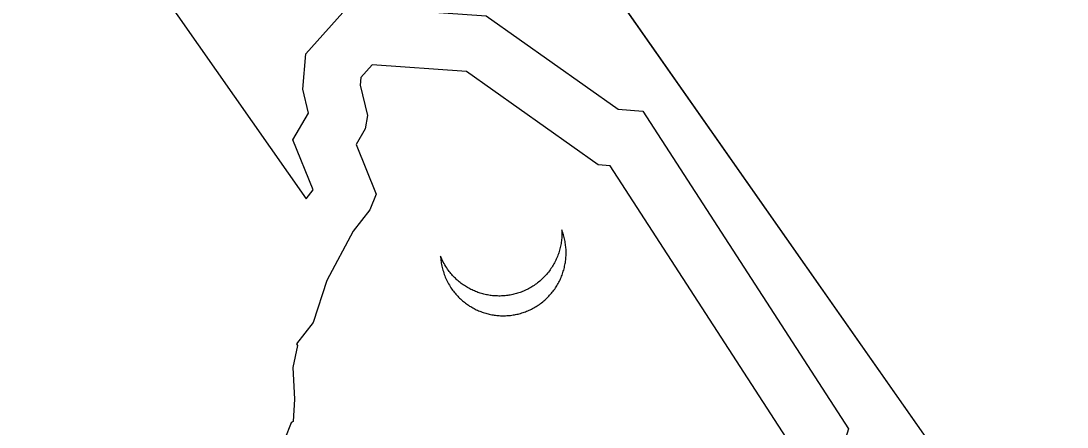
# Model space of a CAD drawing. Extents: x 1581789 to 1622364, y 1043167 to 1103486.
# Drawn here: x 1604374.038 to 1604378.642, y 1089070.82 to 1089072.604 of the extents above; entities that cross this region are included whole.
import ezdxf

# ---------------------------------------------------------------- set-up
doc = ezdxf.new("R2010")
doc.units = 0
doc.layers.add('RD_PD_PatLn2', color=7, linetype='Continuous')

msp = doc.modelspace()

# ---------------------------------------------------------------- linework, layer by layer
at = {"layer": 'RD_PD_PatLn2'}
for p, q in [((1604383.3266, 1089063.2117), (1604372.709, 1089078.3489)), ((1604383.3322, 1089063.2037), (1604372.7145, 1089078.3409)), ((1604375.5842, 1089072.4109), (1604375.5345, 1089072.3557)), ((1604375.9987, 1089072.3817), (1604375.5842, 1089072.4109)), ((1604376.5785, 1089071.9719), (1604375.9987, 1089072.3817)), ((1604375.5345, 1089072.3557), (1604375.5316, 1089072.3222)), ((1604375.5316, 1089072.3222), (1604375.5629, 1089072.1894)), ((1604375.5629, 1089072.1894), (1604375.5531, 1089072.1301)), ((1604375.5531, 1089072.1301), (1604375.513, 1089072.0614)), ((1604375.513, 1089072.0614), (1604375.6008, 1089071.8438)), ((1604376.6318, 1089071.9679), (1604376.5785, 1089071.9719)), ((1604377.4061, 1089070.7735), (1604376.6318, 1089071.9679)), ((1604375.6008, 1089071.8438), (1604375.5741, 1089071.774)), ((1604375.5741, 1089071.774), (1604375.4999, 1089071.6807)), ((1604375.4999, 1089071.6807), (1604375.3844, 1089071.4645)), ((1604375.3844, 1089071.4645), (1604375.3249, 1089071.2788)), ((1604375.3249, 1089071.2788), (1604375.2511, 1089071.1856)), ((1604375.256, 1089071.1786), (1604375.2353, 1089071.0815)), ((1604375.2511, 1089071.1856), (1604375.256, 1089071.1786)), ((1604375.2353, 1089071.0815), (1604375.2427, 1089070.9426)), ((1604375.2427, 1089070.9426), (1604375.2357, 1089070.8447)), ((1604375.227, 1089070.8386), (1604375.2003, 1089070.768)), ((1604375.2357, 1089070.8447), (1604375.227, 1089070.8386))]:
    msp.add_line(p, q, dxfattribs=at)
for points in [[(1604371.3704, 1089077.41), (1604375.2934, 1089071.8229), (1604375.3242, 1089071.8615), (1604375.235, 1089072.0816), (1604375.3037, 1089072.199), (1604375.2792, 1089072.3041), (1604375.2924, 1089072.4606), (1604375.4801, 1089072.669), (1604376.0858, 1089072.6262), (1604376.6666, 1089072.2161), (1604376.7743, 1089072.2077), (1604377.6796, 1089070.8115), (1604377.5168, 1089070.2843), (1604378.0832, 1089069.4455), (1604377.9983, 1089069.0202), (1604377.8452, 1089068.1849), (1604381.9908, 1089062.2747)], [(1604376.31, 1089071.3523), (1604376.3147, 1089071.3554), (1604376.3197, 1089071.3588), (1604376.3248, 1089071.3625), (1604376.3296, 1089071.3661), (1604376.3344, 1089071.3698), (1604376.3393, 1089071.3738), (1604376.3438, 1089071.3778), (1604376.3483, 1089071.3818), (1604376.3527, 1089071.386), (1604376.3568, 1089071.39), (1604376.3611, 1089071.3944), (1604376.365, 1089071.3987), (1604376.3692, 1089071.4032), (1604376.373, 1089071.4077), (1604376.3767, 1089071.4122), (1604376.3803, 1089071.4169), (1604376.3839, 1089071.4216), (1604376.3872, 1089071.4263), (1604376.3906, 1089071.4312), (1604376.3938, 1089071.436), (1604376.3968, 1089071.441), (1604376.3998, 1089071.446), (1604376.4027, 1089071.4511), (1604376.4053, 1089071.4561), (1604376.4081, 1089071.4614), (1604376.4106, 1089071.4666), (1604376.4131, 1089071.4718), (1604376.4154, 1089071.4772), (1604376.4174, 1089071.4824), (1604376.4197, 1089071.4879), (1604376.4216, 1089071.4933), (1604376.4235, 1089071.4987), (1604376.425, 1089071.5041), (1604376.4268, 1089071.5097), (1604376.4282, 1089071.5152), (1604376.4296, 1089071.5208), (1604376.4309, 1089071.5264), (1604376.4322, 1089071.5322), (1604376.4332, 1089071.5378), (1604376.4341, 1089071.5434), (1604376.435, 1089071.5491), (1604376.4355, 1089071.5547), (1604376.4363, 1089071.5606), (1604376.4367, 1089071.5663), (1604376.4369, 1089071.5719), (1604376.4373, 1089071.5778), (1604376.4373, 1089071.5835), (1604376.4373, 1089071.5893), (1604376.4373, 1089071.5952), (1604376.4369, 1089071.6009), (1604376.4366, 1089071.6066), (1604376.4362, 1089071.6124), (1604376.4354, 1089071.6181), (1604376.4347, 1089071.6239), (1604376.4339, 1089071.6296), (1604376.4328, 1089071.6353), (1604376.4319, 1089071.6412), (1604376.4304, 1089071.6467), (1604376.4292, 1089071.6525), (1604376.4277, 1089071.6581), (1604376.4262, 1089071.6638), (1604376.4243, 1089071.6693), (1604376.4225, 1089071.6749), (1604376.4206, 1089071.6805), (1604376.4184, 1089071.686), (1604376.4188, 1089071.6801), (1604376.4189, 1089071.6742), (1604376.4187, 1089071.668), (1604376.4188, 1089071.6622), (1604376.4185, 1089071.6563), (1604376.4179, 1089071.6501), (1604376.4175, 1089071.6443), (1604376.4168, 1089071.6383), (1604376.416, 1089071.6325), (1604376.4149, 1089071.6265), (1604376.4141, 1089071.6207), (1604376.4129, 1089071.6148), (1604376.4114, 1089071.6089), (1604376.4101, 1089071.6032), (1604376.4085, 1089071.5973), (1604376.4068, 1089071.5916), (1604376.4051, 1089071.5859), (1604376.4033, 1089071.5803), (1604376.4012, 1089071.5747), (1604376.399, 1089071.5691), (1604376.3968, 1089071.5635), (1604376.3942, 1089071.5579), (1604376.3918, 1089071.5526), (1604376.3891, 1089071.5472), (1604376.3864, 1089071.5418), (1604376.3835, 1089071.5366), (1604376.3804, 1089071.5312), (1604376.3774, 1089071.5261), (1604376.3741, 1089071.521), (1604376.3707, 1089071.5159), (1604376.3673, 1089071.511), (1604376.3638, 1089071.5061), (1604376.3599, 1089071.5011), (1604376.3562, 1089071.4965), (1604376.3523, 1089071.4917)], [(1604375.8848, 1089071.5713), (1604375.8852, 1089071.5649), (1604375.8856, 1089071.5586), (1604375.8863, 1089071.5523), (1604375.8871, 1089071.546), (1604375.8882, 1089071.5398), (1604375.8893, 1089071.5336), (1604375.8904, 1089071.5273), (1604375.8919, 1089071.5211), (1604375.8934, 1089071.5149), (1604375.8952, 1089071.5089), (1604375.8971, 1089071.5027), (1604375.899, 1089071.4966), (1604375.9012, 1089071.4905), (1604375.9034, 1089071.4845), (1604375.9057, 1089071.4783), (1604375.9085, 1089071.4725), (1604375.9111, 1089071.4665), (1604375.914, 1089071.4607), (1604375.9169, 1089071.4547), (1604375.9201, 1089071.449), (1604375.9236, 1089071.4434), (1604375.9269, 1089071.4376), (1604375.9308, 1089071.4321), (1604375.9343, 1089071.4264), (1604375.938, 1089071.4217), (1604375.9414, 1089071.4169), (1604375.945, 1089071.4123), (1604375.9487, 1089071.4077), (1604375.9525, 1089071.4034), (1604375.9564, 1089071.399), (1604375.9602, 1089071.3947), (1604375.9643, 1089071.3906), (1604375.9684, 1089071.3866), (1604375.9727, 1089071.3828), (1604375.9767, 1089071.3788), (1604375.981, 1089071.375), (1604375.9855, 1089071.3715), (1604375.99, 1089071.368), (1604375.9944, 1089071.3646), (1604375.9989, 1089071.3611), (1604376.0035, 1089071.358), (1604376.0082, 1089071.3548), (1604376.0128, 1089071.3517), (1604376.0177, 1089071.3488), (1604376.0225, 1089071.346), (1604376.0273, 1089071.3432), (1604376.0321, 1089071.3405), (1604376.0371, 1089071.338), (1604376.042, 1089071.3355), (1604376.0472, 1089071.3333), (1604376.0521, 1089071.331), (1604376.0573, 1089071.3289), (1604376.0627, 1089071.327), (1604376.0677, 1089071.325), (1604376.073, 1089071.3233), (1604376.0783, 1089071.3216), (1604376.0835, 1089071.3199), (1604376.089, 1089071.3185), (1604376.0941, 1089071.317), (1604376.0995, 1089071.3157), (1604376.1051, 1089071.3147), (1604376.1104, 1089071.3135), (1604376.1159, 1089071.3126), (1604376.1214, 1089071.3118), (1604376.1268, 1089071.311), (1604376.1322, 1089071.3103), (1604376.1378, 1089071.3099), (1604376.1434, 1089071.3095), (1604376.1489, 1089071.3092), (1604376.1543, 1089071.3089), (1604376.1597, 1089071.3088), (1604376.1654, 1089071.3089), (1604376.171, 1089071.309), (1604376.1765, 1089071.3093), (1604376.182, 1089071.3096), (1604376.1877, 1089071.3102), (1604376.193, 1089071.3106), (1604376.1986, 1089071.3114), (1604376.2042, 1089071.3122), (1604376.2097, 1089071.3131), (1604376.2151, 1089071.3141), (1604376.2207, 1089071.3153), (1604376.226, 1089071.3165), (1604376.2315, 1089071.3179), (1604376.237, 1089071.3194), (1604376.2424, 1089071.321), (1604376.2477, 1089071.3227), (1604376.253, 1089071.3244), (1604376.2585, 1089071.3265), (1604376.2636, 1089071.3284), (1604376.269, 1089071.3307), (1604376.2743, 1089071.333), (1604376.2795, 1089071.3354), (1604376.2847, 1089071.3379), (1604376.2898, 1089071.3405), (1604376.2948, 1089071.3432), (1604376.3, 1089071.3462), (1604376.3049, 1089071.3491), (1604376.31, 1089071.3523)], [(1604376.3523, 1089071.4917), (1604376.3482, 1089071.4871), (1604376.344, 1089071.4826), (1604376.3398, 1089071.4782), (1604376.3352, 1089071.4736), (1604376.3308, 1089071.4695), (1604376.3261, 1089071.4652), (1604376.3213, 1089071.461), (1604376.3164, 1089071.457), (1604376.3114, 1089071.453), (1604376.3064, 1089071.4492), (1604376.3012, 1089071.4455), (1604376.2963, 1089071.4421), (1604376.2915, 1089071.439), (1604376.2864, 1089071.4358), (1604376.2815, 1089071.4329), (1604376.2763, 1089071.4299), (1604376.2713, 1089071.4272), (1604376.2662, 1089071.4246), (1604376.261, 1089071.4221), (1604376.2558, 1089071.4197), (1604376.2505, 1089071.4174), (1604376.2451, 1089071.4152), (1604376.24, 1089071.4132), (1604376.2345, 1089071.4112), (1604376.2293, 1089071.4094), (1604376.2239, 1089071.4077), (1604376.2185, 1089071.4061), (1604376.2131, 1089071.4046), (1604376.2075, 1089071.4032), (1604376.2022, 1089071.4021), (1604376.1966, 1089071.4008), (1604376.1912, 1089071.3998), (1604376.1857, 1089071.3989), (1604376.1802, 1089071.3981), (1604376.1746, 1089071.3974), (1604376.1689, 1089071.3967), (1604376.1635, 1089071.3963), (1604376.158, 1089071.396), (1604376.1525, 1089071.3958), (1604376.1469, 1089071.3956), (1604376.1413, 1089071.3955), (1604376.1358, 1089071.3957), (1604376.1304, 1089071.3959), (1604376.1249, 1089071.3962), (1604376.1193, 1089071.3966), (1604376.1137, 1089071.3971), (1604376.1083, 1089071.3978), (1604376.1029, 1089071.3985), (1604376.0974, 1089071.3994), (1604376.0919, 1089071.4003), (1604376.0866, 1089071.4014), (1604376.081, 1089071.4024), (1604376.0757, 1089071.4037), (1604376.0705, 1089071.4052), (1604376.065, 1089071.4066), (1604376.0598, 1089071.4083), (1604376.0546, 1089071.41), (1604376.0493, 1089071.4117), (1604376.0442, 1089071.4137), (1604376.0388, 1089071.4156), (1604376.0337, 1089071.4177), (1604376.0288, 1089071.42), (1604376.0236, 1089071.4223), (1604376.0186, 1089071.4247), (1604376.0136, 1089071.4272), (1604376.0088, 1089071.4299), (1604376.004, 1089071.4327), (1604375.9992, 1089071.4355), (1604375.9943, 1089071.4384), (1604375.9897, 1089071.4415), (1604375.985, 1089071.4447), (1604375.9804, 1089071.4478), (1604375.9759, 1089071.4513), (1604375.9715, 1089071.4547), (1604375.967, 1089071.4582), (1604375.9625, 1089071.4617), (1604375.9582, 1089071.4655), (1604375.9542, 1089071.4695), (1604375.9499, 1089071.4733), (1604375.9458, 1089071.4773), (1604375.9417, 1089071.4814), (1604375.9379, 1089071.4857), (1604375.934, 1089071.4901), (1604375.9302, 1089071.4944), (1604375.9266, 1089071.499), (1604375.9229, 1089071.5036), (1604375.9195, 1089071.5084), (1604375.9159, 1089071.5131), (1604375.9118, 1089071.5194), (1604375.9078, 1089071.5257), (1604375.9039, 1089071.5319), (1604375.9002, 1089071.5383), (1604375.8968, 1089071.5449), (1604375.8935, 1089071.5514), (1604375.8905, 1089071.558), (1604375.8875, 1089071.5645), (1604375.8848, 1089071.5713), (1604375.8848, 1089071.5713)]]:
    msp.add_lwpolyline(points, dxfattribs=at)

doc.saveas('drawing.dxf')
